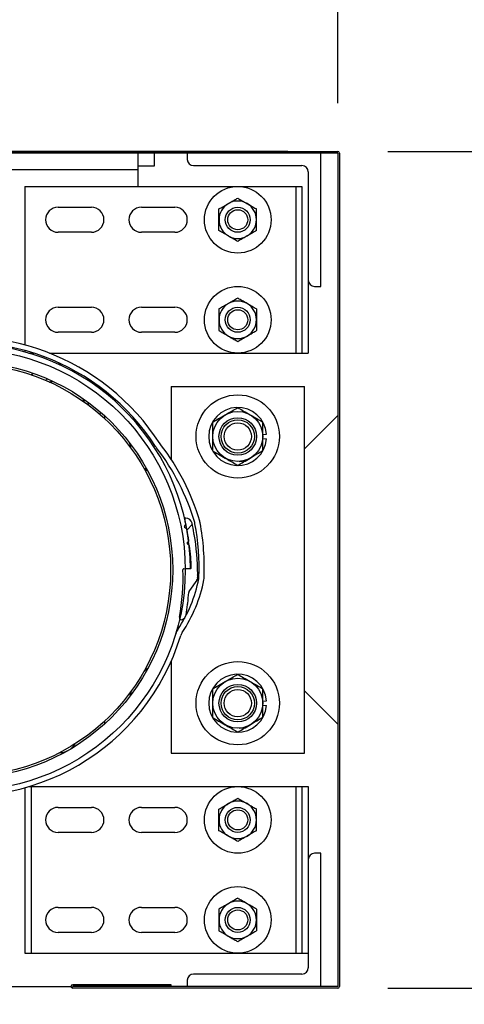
# Model space of a CAD drawing. Header units: inches. Extents: x 170 to 312, y 215 to 248.
# Tile 281 of 557: x 235.421 to 235.837, y 224.086 to 225.009. Entities that reach past the tile are written whole.
import ezdxf

# ---------------------------------------------------------------- set-up
doc = ezdxf.new("R2010")
doc.units = ezdxf.units.IN
doc.header["$LTSCALE"] = 0.25
doc.header["$MEASUREMENT"] = 0
doc.layers.add('ANNOTATIONS', color=1, linetype='Continuous')
doc.layers.add('STANDARD MOTOR RH', color=7, linetype='Continuous')
doc.styles.add('ARIAL', font='arial.ttf', dxfattribs={"height": 0.09375})
doc.dimstyles.new('STANDARD$0', dxfattribs={"dimtxt": 0.09375, "dimasz": 0.09375, "dimexe": 0.03125, "dimexo": 0.046875, "dimgap": 0.09, "dimtad": 0, "dimtih": 1, "dimtoh": 1, "dimdec": 4, "dimzin": 0, "dimdsep": 46, "dimtxsty": 'ARIAL', "dimcen": 0.09, "dimadec": 0, "dimazin": 0, "dimtfac": 1, "dimtdec": 4, "dimtofl": 0, "dimtmove": 0, "dimatfit": 1, "dimfxl": 1, "dimtolj": 1, "dimtzin": 0, "dimarcsym": 0})

# ---------------------------------------------------------------- blocks, each defined once
blk = doc.blocks.new('*D126')
at = {"layer": 'ANNOTATIONS', "color": 0, "lineweight": -2, "transparency": 16777216}
for p, q in [((235.76548, 224.10114), (236.16401, 224.10114)), ((236.13276, 224.00739), (236.13276, 223.89519)), ((236.13276, 223.50886), (236.13276, 223.62106)), ((234.98423, 223.41511), (236.16401, 223.41511))]:
    blk.add_line(p, q, dxfattribs=at)
at = {"layer": 'ANNOTATIONS', "color": 0, "transparency": 16777216}
for points in [[(236.11713, 224.00739), (236.14838, 224.00739), (236.13276, 224.10114)], [(236.11713, 223.50886), (236.14838, 223.50886), (236.13276, 223.41511)]]:
    blk.add_solid(points, dxfattribs=at)
at = {"layer": 'defpoints', "color": 0, "transparency": 16777216}
for p in [(235.71861, 224.10114), (236.13276, 224.10114), (234.93736, 223.41511)]:
    blk.add_point(p, dxfattribs=at)
at = {"layer": 'ANNOTATIONS', "color": 0, "transparency": 16777216, "insert": (236.13276, 223.75813), "char_height": 0.09375, "attachment_point": 5, "style": 'ARIAL'}
blk.add_mtext('\\A1;11"', dxfattribs=at)
blk = doc.blocks.new('*D128')
at = {"layer": 'ANNOTATIONS', "color": 0, "lineweight": -2, "transparency": 16777216}
for p, q in [((233.83634, 225.07136), (233.83634, 225.16511)), ((233.83634, 225.16511), (233.93009, 225.16511)), ((234.89208, 224.97761), (233.80509, 224.97761)), ((235.67173, 224.88534), (233.80509, 224.88534)), ((233.83634, 224.79159), (233.83634, 224.69784))]:
    blk.add_line(p, q, dxfattribs=at)
at = {"layer": 'ANNOTATIONS', "color": 0, "transparency": 16777216}
for points in [[(233.82071, 225.07136), (233.85196, 225.07136), (233.83634, 224.97761)], [(233.82071, 224.79159), (233.85196, 224.79159), (233.83634, 224.88534)]]:
    blk.add_solid(points, dxfattribs=at)
at = {"layer": 'defpoints', "color": 0, "transparency": 16777216}
for p in [(234.93895, 224.97761), (233.83634, 224.88534), (235.71861, 224.88534)]:
    blk.add_point(p, dxfattribs=at)
at = {"layer": 'ANNOTATIONS', "color": 0, "transparency": 16777216, "insert": (234.17878, 225.16511), "char_height": 0.09375, "attachment_point": 5, "style": 'ARIAL'}
blk.add_mtext('\\A1;1 1/2"', dxfattribs=at)
blk = doc.blocks.new('*D130')
at = {"layer": 'ANNOTATIONS', "color": 0, "lineweight": -2, "transparency": 16777216}
for p, q in [((234.93588, 225.02291), (234.93588, 225.58681)), ((235.71861, 224.93074), (235.71861, 225.58681)), ((235.02963, 225.55556), (235.03973, 225.55556)), ((235.62486, 225.55556), (235.60995, 225.55556))]:
    blk.add_line(p, q, dxfattribs=at)
at = {"layer": 'ANNOTATIONS', "color": 0, "transparency": 16777216}
for points in [[(235.02963, 225.57118), (235.02963, 225.53993), (234.93588, 225.55556)], [(235.62486, 225.57118), (235.62486, 225.53993), (235.71861, 225.55556)]]:
    blk.add_solid(points, dxfattribs=at)
at = {"layer": 'defpoints', "color": 0, "transparency": 16777216}
for p in [(235.71861, 225.55556), (234.93588, 224.97604), (235.71861, 224.88386)]:
    blk.add_point(p, dxfattribs=at)
at = {"layer": 'ANNOTATIONS', "color": 0, "transparency": 16777216, "insert": (235.32484, 225.55556), "char_height": 0.09375, "attachment_point": 5, "style": 'ARIAL'}
blk.add_mtext('\\A1;17 1/4"', dxfattribs=at)
blk = doc.blocks.new('*D131')
at = {"layer": 'ANNOTATIONS', "color": 0, "lineweight": -2, "transparency": 16777216}
for p, q in [((235.76548, 224.88534), (236.16401, 224.88534)), ((236.13276, 224.79159), (236.13276, 224.63171)), ((236.13276, 224.19489), (236.13276, 224.35476)), ((235.76548, 224.10114), (236.16401, 224.10114))]:
    blk.add_line(p, q, dxfattribs=at)
at = {"layer": 'ANNOTATIONS', "color": 0, "transparency": 16777216}
for points in [[(236.11713, 224.79159), (236.14838, 224.79159), (236.13276, 224.88534)], [(236.11713, 224.19489), (236.14838, 224.19489), (236.13276, 224.10114)]]:
    blk.add_solid(points, dxfattribs=at)
at = {"layer": 'defpoints', "color": 0, "transparency": 16777216}
for p in [(235.71861, 224.88534), (235.71861, 224.10114), (236.13276, 224.10114)]:
    blk.add_point(p, dxfattribs=at)
at = {"layer": 'ANNOTATIONS', "color": 0, "transparency": 16777216, "insert": (236.13276, 224.49324), "char_height": 0.09375, "attachment_point": 5, "style": 'ARIAL'}
blk.add_mtext('\\A1;16 1/2"', dxfattribs=at)
blk = doc.blocks.new('*D132')
at = {"layer": 'ANNOTATIONS', "color": 0, "lineweight": -2, "transparency": 16777216}
for p, q in [((235.76696, 224.88534), (236.16401, 224.88534)), ((236.13276, 224.79159), (236.13276, 224.63171)), ((236.13276, 224.19489), (236.13276, 224.35476)), ((235.76548, 224.10114), (236.16401, 224.10114))]:
    blk.add_line(p, q, dxfattribs=at)
at = {"layer": 'ANNOTATIONS', "color": 0, "transparency": 16777216}
for points in [[(236.11713, 224.79159), (236.14838, 224.79159), (236.13276, 224.88534)], [(236.11713, 224.19489), (236.14838, 224.19489), (236.13276, 224.10114)]]:
    blk.add_solid(points, dxfattribs=at)
at = {"layer": 'defpoints', "color": 0, "transparency": 16777216}
for p in [(235.72008, 224.88534), (235.71861, 224.10114), (236.13276, 224.10114)]:
    blk.add_point(p, dxfattribs=at)
at = {"layer": 'ANNOTATIONS', "color": 0, "transparency": 16777216, "insert": (236.13276, 224.49324), "char_height": 0.09375, "attachment_point": 5, "style": 'ARIAL'}
blk.add_mtext('\\A1;16 1/2"', dxfattribs=at)
blk = doc.blocks.new('*D133')
at = {"layer": 'ANNOTATIONS', "color": 0, "lineweight": -2, "transparency": 16777216}
for p, q in [((235.76548, 224.10114), (236.16401, 224.10114)), ((236.13276, 224.00739), (236.13276, 223.895)), ((236.13276, 223.50886), (236.13276, 223.62125)), ((234.98423, 223.41511), (236.16401, 223.41511))]:
    blk.add_line(p, q, dxfattribs=at)
at = {"layer": 'ANNOTATIONS', "color": 0, "transparency": 16777216}
for points in [[(236.11713, 224.00739), (236.14838, 224.00739), (236.13276, 224.10114)], [(236.11713, 223.50886), (236.14838, 223.50886), (236.13276, 223.41511)]]:
    blk.add_solid(points, dxfattribs=at)
at = {"layer": 'defpoints', "color": 0, "transparency": 16777216}
for p in [(235.71861, 224.10114), (236.13276, 224.10114), (234.93736, 223.41511)]:
    blk.add_point(p, dxfattribs=at)
at = {"layer": 'ANNOTATIONS', "color": 0, "transparency": 16777216, "insert": (236.13276, 223.75813), "char_height": 0.09375, "attachment_point": 5, "style": 'ARIAL'}
blk.add_mtext('\\A1;  ', dxfattribs=at)
blk = doc.blocks.new('*D134')
at = {"layer": 'ANNOTATIONS', "color": 0, "lineweight": -2, "transparency": 16777216}
for p, q in [((235.76548, 224.88534), (236.60009, 224.88534)), ((236.56884, 224.79159), (236.56884, 224.2887)), ((236.56884, 223.50886), (236.56884, 224.01175)), ((234.98423, 223.41511), (236.60009, 223.41511))]:
    blk.add_line(p, q, dxfattribs=at)
at = {"layer": 'ANNOTATIONS', "color": 0, "transparency": 16777216}
for points in [[(236.55322, 224.79159), (236.58447, 224.79159), (236.56884, 224.88534)], [(236.55322, 223.50886), (236.58447, 223.50886), (236.56884, 223.41511)]]:
    blk.add_solid(points, dxfattribs=at)
at = {"layer": 'defpoints', "color": 0, "transparency": 16777216}
for p in [(235.71861, 224.88534), (236.56884, 224.88534), (234.93736, 223.41511)]:
    blk.add_point(p, dxfattribs=at)
at = {"layer": 'ANNOTATIONS', "color": 0, "transparency": 16777216, "insert": (236.56884, 224.15023), "char_height": 0.09375, "attachment_point": 5, "style": 'ARIAL'}
blk.add_mtext('\\A1;27 1/2"', dxfattribs=at)

msp = doc.modelspace()

# ---------------------------------------------------------------- hatches: boundary and pattern name
at = {"layer": 'STANDARD MOTOR RH'}
h = msp.add_hatch(dxfattribs=at)
h.set_pattern_fill('ANSI38', color=256, style=0)
h.set_pattern_definition([(45, (233.08728, 206.48444), (-0.08838835, 0.08838835), []), (135, (233.08728, 206.48444), (-0.26516504, 0.08838835), [0.3125, -0.1875])])
edge = h.paths.add_edge_path(flags=0)
edge.add_arc((235.35489, 224.48773), 0.21875, -10.27123, 1.55849, ccw=False)
edge.add_arc((235.57206, 224.44838), 0.00195, 169.73019, 290.16651)
edge.add_arc((235.57071, 224.45204), 0.00586, 290.16786, 350.61117)
edge.add_arc((235.35489, 224.48773), 0.22461, 350.61117, 353.06275)
edge.add_line((235.57786, 224.4606), (235.57731, 224.46129))
edge.add_line((235.57731, 224.46129), (235.578, 224.46184))
edge.add_arc((235.35489, 224.48773), 0.22461, 353.38092, 355.94315)
edge.add_arc((235.58283, 224.47156), 0.00391, 144.58538, 175.94315, ccw=False)
edge.add_line((235.57965, 224.47383), (235.58658, 224.48357))
edge.add_arc((235.5834, 224.48584), 0.00391, 324.58538, 359.52528)
edge.add_arc((235.35489, 224.48773), 0.23242, 359.52528, 360.0672)
edge.add_line((235.58731, 224.488), (235.58669, 224.48863))
edge.add_line((235.58669, 224.48863), (235.58731, 224.48925))
edge.add_arc((235.35489, 224.48773), 0.23242, 0.37559, 9.56785)
edge.add_line((235.58408, 224.52636), (235.58336, 224.52687))
edge.add_line((235.58336, 224.52687), (235.58387, 224.52759))
edge.add_arc((235.35489, 224.48773), 0.23242, 9.87553, 12.26845)
edge.add_arc((235.57628, 224.53587), 0.00586, 12.26845, 91.33603)
edge.add_arc((235.57617, 224.54075), 0.000977, 91.33603, 193.47583)
edge.add_arc((235.35489, 224.48773), 0.22656, 12.34494, 13.47583, ccw=False)
edge.add_arc((235.5756, 224.53603), 0.000625, -33.27759, 12.34494, ccw=False)
edge.add_line((235.57613, 224.53569), (235.57491, 224.53383))
edge.add_arc((235.57543, 224.53349), 0.000625, 146.72241, 236.72182)
edge.add_line((235.57509, 224.53296), (235.57695, 224.53174))
edge.add_arc((235.5766, 224.53122), 0.000625, 11.09851, 56.72182, ccw=False)
edge.add_arc((235.35489, 224.48773), 0.22656, 8.34495, 11.09851, ccw=False)
edge.add_arc((235.57844, 224.52052), 0.000625, -37.27826, 8.34495, ccw=False)
edge.add_line((235.57893, 224.52014), (235.57759, 224.51837))
edge.add_arc((235.57808, 224.51799), 0.000625, 142.72174, 232.72211)
edge.add_line((235.5777, 224.51749), (235.57948, 224.51615))
edge.add_arc((235.5791, 224.51565), 0.000625, 7.09848, 52.72211, ccw=False)
edge.add_arc((235.35489, 224.48773), 0.22656, 1.88019, 7.09848, ccw=False)
edge.add_arc((235.58071, 224.49514), 0.000625, -88.27838, 1.88019, ccw=False)
edge.add_line((235.58073, 224.49452), (235.57417, 224.49432))
edge.add_arc((235.57419, 224.49369), 0.000625, 91.72162, 181.55849)

# ---------------------------------------------------------------- linework, layer by layer
for p, q in [((234.93883, 224.88534), (235.71861, 224.88534)), ((235.71861, 224.88386), (234.93736, 224.88386)), ((235.53111, 224.88386), (235.53111, 224.85261)), ((235.54673, 224.87183), (235.54673, 224.88386)), ((235.57761, 224.88386), (235.57761, 224.878)), ((235.70261, 224.75886), (235.70261, 224.88386)), ((235.71861, 224.88386), (235.71861, 224.10261)), ((235.72008, 224.88386), (235.72008, 224.10261)), ((235.53111, 224.86824), (234.93736, 224.86824)), ((235.53111, 224.87183), (235.54673, 224.87183)), ((235.58347, 224.87214), (235.68503, 224.87214)), ((235.69089, 224.86628), (235.69089, 224.69636)), ((235.42527, 224.85261), (235.42527, 224.70396)), ((235.42527, 224.85261), (235.68503, 224.85261)), ((235.67917, 224.85261), (235.67917, 224.69636)), ((235.68503, 224.85261), (235.68503, 224.69636)), ((235.45652, 224.83308), (235.48777, 224.83308)), ((235.53464, 224.83308), (235.56589, 224.83308)), ((235.48777, 224.80964), (235.45652, 224.80964)), ((235.56589, 224.80964), (235.53464, 224.80964)), ((235.69675, 224.75886), (235.70261, 224.75886)), ((235.45652, 224.73933), (235.48777, 224.73933)), ((235.53464, 224.73933), (235.56589, 224.73933)), ((235.48777, 224.71589), (235.45652, 224.71589)), ((235.56589, 224.71589), (235.53464, 224.71589)), ((235.42527, 224.69885), (235.42527, 224.69748)), ((235.42914, 224.69636), (235.43364, 224.69636)), ((235.43113, 224.69715), (235.43113, 224.69636)), ((235.44831, 224.69636), (235.69089, 224.69636)), ((235.45629, 224.6862), (235.45953, 224.68617)), ((235.43129, 224.67615), (235.43302, 224.67762)), ((235.44456, 224.67105), (235.4469, 224.67217)), ((235.44851, 224.66905), (235.45039, 224.67013)), ((235.49023, 224.66844), (235.49188, 224.66565)), ((235.49578, 224.66445), (235.49316, 224.66473)), ((235.56236, 224.66511), (235.68736, 224.66511)), ((235.56236, 224.66511), (235.56236, 224.59695)), ((235.68736, 224.32136), (235.68736, 224.66511)), ((235.49986, 224.66135), (235.49986, 224.65966)), ((235.48091, 224.65021), (235.48091, 224.65274)), ((235.48442, 224.65051), (235.48462, 224.64793)), ((235.49986, 224.63788), (235.49986, 224.63523)), ((235.71861, 224.63777), (235.68736, 224.60652)), ((235.64829, 224.62008), (235.65193, 224.62037)), ((235.64829, 224.61639), (235.65193, 224.61611)), ((235.57491, 224.53383), (235.57613, 224.53569)), ((235.57695, 224.53174), (235.57509, 224.53296)), ((235.58387, 224.52759), (235.58336, 224.52687)), ((235.58336, 224.52687), (235.58408, 224.52636)), ((235.57759, 224.51837), (235.57893, 224.52014)), ((235.57948, 224.51615), (235.5777, 224.51749)), ((235.58462, 224.523), (235.58462, 224.523)), ((235.57417, 224.49432), (235.58073, 224.49452)), ((235.57563, 224.49448), (235.58055, 224.49451)), ((235.58731, 224.48925), (235.58669, 224.48863)), ((235.58669, 224.48863), (235.58731, 224.488)), ((235.58658, 224.48357), (235.57965, 224.47383)), ((235.578, 224.46184), (235.57731, 224.46129)), ((235.57731, 224.46129), (235.57786, 224.4606)), ((235.57742, 224.45722), (235.57742, 224.45722)), ((235.56236, 224.4073), (235.56236, 224.32136)), ((235.52494, 224.37944), (235.52383, 224.3747)), ((235.68736, 224.37996), (235.71861, 224.34871)), ((235.64829, 224.37008), (235.65193, 224.37037)), ((235.64829, 224.36639), (235.65193, 224.36611)), ((235.49986, 224.35125), (235.49986, 224.3486)), ((235.56236, 224.32136), (235.68736, 224.32136)), ((235.42527, 224.289), (235.42527, 224.13386)), ((235.42914, 224.29011), (235.69089, 224.29011)), ((235.43113, 224.29011), (235.43113, 224.13386)), ((235.67917, 224.29011), (235.67917, 224.13386)), ((235.68503, 224.29011), (235.68503, 224.13386)), ((235.69089, 224.29011), (235.69089, 224.12019)), ((235.45652, 224.27058), (235.48777, 224.27058)), ((235.53464, 224.27058), (235.56589, 224.27058)), ((235.48777, 224.24714), (235.45652, 224.24714)), ((235.56589, 224.24714), (235.53464, 224.24714)), ((235.70261, 224.22761), (235.69675, 224.22761)), ((235.70261, 224.10261), (235.70261, 224.22761)), ((235.45652, 224.17683), (235.48777, 224.17683)), ((235.53464, 224.17683), (235.56589, 224.17683)), ((235.48777, 224.15339), (235.45652, 224.15339)), ((235.56589, 224.15339), (235.53464, 224.15339)), ((235.42527, 224.13386), (235.69089, 224.13386)), ((235.68503, 224.11433), (235.58347, 224.11433)), ((235.22636, 224.10261), (235.46861, 224.10261)), ((235.56236, 224.10433), (235.4702, 224.10433)), ((235.56236, 224.10286), (235.4702, 224.10286)), ((235.71861, 224.10261), (235.4702, 224.10261)), ((235.71861, 224.10114), (235.4702, 224.10114)), ((235.56236, 224.10286), (235.56236, 224.10433)), ((235.57761, 224.10847), (235.57761, 224.10261))]:
    msp.add_line(p, q, dxfattribs=at)
at = {"layer": 'STANDARD MOTOR RH', "flags": 128}
for points in [[(235.44909, 224.66905), (235.45141, 224.6698), (235.45186, 224.66992)], [(235.48062, 224.65085), (235.48011, 224.65323), (235.47999, 224.65368)], [(235.49608, 224.64121), (235.49599, 224.64065), (235.49567, 224.63899)], [(235.52494, 224.60703), (235.52492, 224.60709), (235.52383, 224.61178)], [(235.54059, 224.5858), (235.5377, 224.58794), (235.53672, 224.58876)], [(235.54059, 224.40068), (235.538, 224.39878), (235.53672, 224.39771)]]:
    msp.add_lwpolyline(points, dxfattribs=at)
at = {"layer": 'STANDARD MOTOR RH'}
for centre, radius in [((235.62486, 224.82136), 0.03125), ((235.62486, 224.82136), 0.01172), ((235.62486, 224.82136), 0.00939), ((235.62486, 224.72761), 0.03125), ((235.62486, 224.72761), 0.01172), ((235.62486, 224.72761), 0.00939), ((235.36861, 224.49324), 0.20703), ((235.36861, 224.49324), 0.19531), ((235.36861, 224.49324), 0.19336), ((235.62486, 224.61824), 0.03906), ((235.62486, 224.61824), 0.02344), ((235.62486, 224.61824), 0.01758), ((235.62486, 224.61824), 0.01563), ((235.62486, 224.61824), 0.01276), ((235.62486, 224.36824), 0.03906), ((235.62486, 224.36824), 0.02344), ((235.62486, 224.36824), 0.01758), ((235.62486, 224.36824), 0.01563), ((235.62486, 224.36824), 0.01276), ((235.62486, 224.25886), 0.03125), ((235.62486, 224.25886), 0.01172), ((235.62486, 224.25886), 0.00939), ((235.62486, 224.16511), 0.03125), ((235.62486, 224.16511), 0.01172), ((235.62486, 224.16511), 0.00939)]:
    msp.add_circle(centre, radius, dxfattribs=at)
for centre, radius, start, end in [((235.71861, 224.88386), 0.00148, 0, 90), ((235.58347, 224.878), 0.00586, 180, 270), ((235.68503, 224.86628), 0.00586, 0, 90), ((235.62486, 224.82136), 0.01756, 60, 120), ((235.45652, 224.82136), 0.01172, 90, 270), ((235.48777, 224.82136), 0.01172, 270, 90), ((235.53464, 224.82136), 0.01172, 90, 270), ((235.56589, 224.82136), 0.01172, 270, 90), ((235.62486, 224.82136), 0.01756, 120, 239.99999), ((235.62486, 224.82136), 0.01756, 300, 60.00001), ((235.62486, 224.82136), 0.01756, 240, 300), ((235.69675, 224.76472), 0.00586, 180, 270), ((235.45652, 224.72761), 0.01172, 90, 270), ((235.48777, 224.72761), 0.01172, 270, 90), ((235.53464, 224.72761), 0.01172, 90, 270), ((235.56589, 224.72761), 0.01172, 270, 90), ((235.62486, 224.72761), 0.01756, 120, 239.99999), ((235.62486, 224.72761), 0.01756, 60, 120), ((235.62486, 224.72761), 0.01756, 300, 60.00001), ((235.36861, 224.49324), 0.2182, 32.79648, 179.97526), ((235.62486, 224.72761), 0.01756, 240, 300), ((235.36861, 224.49324), 0.21328, 32.79648, 179.97526), ((235.36861, 224.49324), 0.21195, 0.34441, 343.1474), ((235.62486, 224.61824), 0.02716, 4.4994, 355.50026), ((235.5608, 224.61708), 0.01536, 212.79648, 217.73461), ((235.38003, 224.47719), 0.21322, 16.44603, 37.73461), ((235.5608, 224.61708), 0.01044, 212.79648, 217.73461), ((235.38003, 224.47719), 0.21814, 16.44603, 37.73461), ((235.62486, 224.61824), 0.02344, 273.34701, 300), ((235.57543, 224.53349), 0.000625, 146.72241, 236.72182), ((235.57617, 224.54075), 0.000977, 91.33603, 193.47583), ((235.35489, 224.48773), 0.22656, 12.34494, 13.47583), ((235.5756, 224.53603), 0.000625, 326.72241, 12.34494), ((235.57628, 224.53587), 0.00586, 12.26845, 91.33603), ((235.35489, 224.48773), 0.23242, 9.87553, 12.26845), ((235.57451, 224.5346), 0.01044, 10.44437, 16.44603), ((235.35729, 224.49456), 0.23132, 357.95753, 10.44437), ((235.57451, 224.5346), 0.01536, 10.44437, 16.44603), ((235.35729, 224.49456), 0.23624, 357.95753, 10.44437), ((235.5766, 224.53122), 0.000625, 11.09851, 56.72182), ((235.35489, 224.48773), 0.22656, 8.34495, 11.09851), ((235.35489, 224.48773), 0.23242, 0.37559, 9.56785), ((235.57808, 224.51799), 0.000625, 142.72174, 232.72211), ((235.57844, 224.52052), 0.000625, 322.72174, 8.34495), ((235.5791, 224.51565), 0.000625, 7.09848, 52.72211), ((235.35489, 224.48773), 0.22656, 1.88019, 7.09848), ((235.35489, 224.48773), 0.21875, 349.72877, 1.55849), ((235.57419, 224.49369), 0.000625, 91.72162, 181.55849), ((235.58071, 224.49514), 0.000625, 271.72162, 1.88019), ((235.35489, 224.48773), 0.23242, 359.52528, 0.0672), ((235.4629, 224.5088), 0.12768, 325.9743, 349.12583), ((235.4629, 224.5088), 0.1326, 325.9743, 349.12583), ((235.5834, 224.48584), 0.00391, 324.58538, 359.52528), ((235.57803, 224.48669), 0.01044, 349.12583, 357.95753), ((235.57803, 224.48669), 0.01536, 349.12583, 357.95753), ((235.35489, 224.48773), 0.22461, 353.38092, 355.94315), ((235.58283, 224.47156), 0.00391, 144.58538, 175.94315), ((235.35489, 224.48773), 0.22461, 350.61117, 353.06275), ((235.57071, 224.45204), 0.00586, 290.16786, 350.61117), ((235.57206, 224.44838), 0.00195, 169.73019, 290.16651), ((235.58145, 224.42876), 0.01536, 145.9743, 163.1474), ((235.58145, 224.42876), 0.01044, 145.9743, 163.1474), ((235.62486, 224.36824), 0.02716, 4.4994, 355.50026), ((235.62486, 224.36824), 0.02344, 273.34701, 300), ((235.45747, 224.33932), 0.01758, 271.46319, 328.53681), ((235.62486, 224.25886), 0.01756, 60, 120), ((235.45652, 224.25886), 0.01172, 90, 270), ((235.48777, 224.25886), 0.01172, 270, 90), ((235.53464, 224.25886), 0.01172, 90, 270), ((235.56589, 224.25886), 0.01172, 270, 90), ((235.62486, 224.25886), 0.01756, 120, 239.99999), ((235.62486, 224.25886), 0.01756, 300, 60.00001), ((235.62486, 224.25886), 0.01756, 240, 300), ((235.69675, 224.22175), 0.00586, 90, 180), ((235.62486, 224.16511), 0.01756, 60, 120), ((235.45652, 224.16511), 0.01172, 90, 270), ((235.48777, 224.16511), 0.01172, 270, 90), ((235.53464, 224.16511), 0.01172, 90, 270), ((235.56589, 224.16511), 0.01172, 270, 90), ((235.62486, 224.16511), 0.01756, 120, 239.99999), ((235.62486, 224.16511), 0.01756, 300, 60.00001), ((235.62486, 224.16511), 0.01756, 240, 300), ((235.68503, 224.12019), 0.00586, 270, 0), ((235.58347, 224.10847), 0.00586, 90, 180), ((235.4702, 224.10274), 0.0016, 90, 270), ((235.4702, 224.10274), 0.000123, 90, 270), ((235.71861, 224.10261), 0.00148, 270, 0)]:
    msp.add_arc(centre, radius, start, end, dxfattribs=at)
for points, knots in [([(235.61607, 224.83657), (235.6173, 224.83728), (235.6198, 224.83872), (235.62271, 224.8404), (235.62437, 224.84136), (235.62486, 224.84164)], [0, 0, 0, 0, 0.405747, 0.826139, 1, 1, 1, 1]), ([(235.62486, 224.84164), (235.62622, 224.84085), (235.629, 224.83925), (235.63203, 224.8375), (235.63359, 224.8366), (235.63364, 224.83657)], [0, 0, 0, 0, 0.484053, 0.985632, 1, 1, 1, 1]), ([(235.60729, 224.8315), (235.60866, 224.83229), (235.61144, 224.83389), (235.61447, 224.83565), (235.61603, 224.83655), (235.61607, 224.83657)], [0, 0, 0, 0, 0.483959, 0.985632, 1, 1, 1, 1]), ([(235.60729, 224.82136), (235.60729, 224.82159), (235.60729, 224.82442), (235.60729, 224.8279), (235.60729, 224.8309), (235.60729, 224.8315)], [0, 0, 0, 0, 0.065993, 0.812917, 1, 1, 1, 1]), ([(235.63364, 224.83657), (235.63486, 224.83586), (235.63736, 224.83442), (235.64027, 224.83274), (235.64193, 224.83178), (235.64242, 224.8315)], [0, 0, 0, 0, 0.40572, 0.826139, 1, 1, 1, 1]), ([(235.64242, 224.82136), (235.64242, 224.82159), (235.64242, 224.82442), (235.64242, 224.8279), (235.64242, 224.8309), (235.64242, 224.8315)], [0, 0, 0, 0, 0.065993, 0.812917, 1, 1, 1, 1]), ([(235.60729, 224.81122), (235.60729, 224.81208), (235.60729, 224.8153), (235.60729, 224.8188), (235.60729, 224.82136)], [0, 0, 0, 0, 0.266165, 1, 1, 1, 1]), ([(235.64242, 224.81122), (235.64242, 224.81208), (235.64242, 224.8153), (235.64242, 224.8188), (235.64242, 224.82136)], [0, 0, 0, 0, 0.266165, 1, 1, 1, 1]), ([(235.61607, 224.80615), (235.61485, 224.80686), (235.61235, 224.8083), (235.60944, 224.80998), (235.60778, 224.81094), (235.60729, 224.81122)], [0, 0, 0, 0, 0.40572, 0.826139, 1, 1, 1, 1]), ([(235.64242, 224.81122), (235.64105, 224.81044), (235.63828, 224.80883), (235.63524, 224.80708), (235.63368, 224.80618), (235.63364, 224.80615)], [0, 0, 0, 0, 0.483959, 0.985632, 1, 1, 1, 1]), ([(235.62486, 224.80108), (235.62349, 224.80187), (235.62071, 224.80347), (235.61768, 224.80523), (235.61612, 224.80613), (235.61607, 224.80615)], [0, 0, 0, 0, 0.483959, 0.985632, 1, 1, 1, 1]), ([(235.63364, 224.80615), (235.63241, 224.80544), (235.62991, 224.804), (235.627, 224.80232), (235.62534, 224.80136), (235.62486, 224.80108)], [0, 0, 0, 0, 0.405747, 0.826139, 1, 1, 1, 1]), ([(235.62486, 224.74789), (235.62349, 224.7471), (235.62071, 224.7455), (235.61768, 224.74375), (235.61612, 224.74285), (235.61607, 224.74282)], [0, 0, 0, 0, 0.483959, 0.985632, 1, 1, 1, 1]), ([(235.63364, 224.74282), (235.63241, 224.74353), (235.62991, 224.74497), (235.627, 224.74665), (235.62534, 224.74761), (235.62486, 224.74789)], [0, 0, 0, 0, 0.405747, 0.826139, 1, 1, 1, 1]), ([(235.61607, 224.74282), (235.61485, 224.74211), (235.61235, 224.74067), (235.60944, 224.73899), (235.60778, 224.73803), (235.60729, 224.73775)], [0, 0, 0, 0, 0.40572, 0.826139, 1, 1, 1, 1]), ([(235.60729, 224.73775), (235.60729, 224.73689), (235.60729, 224.73367), (235.60729, 224.73018), (235.60729, 224.72761)], [0, 0, 0, 0, 0.266165, 1, 1, 1, 1]), ([(235.64242, 224.73775), (235.64105, 224.73854), (235.63828, 224.74014), (235.63524, 224.7419), (235.63368, 224.7428), (235.63364, 224.74282)], [0, 0, 0, 0, 0.483959, 0.985632, 1, 1, 1, 1]), ([(235.64242, 224.73775), (235.64242, 224.73689), (235.64242, 224.73367), (235.64242, 224.73018), (235.64242, 224.72761)], [0, 0, 0, 0, 0.266165, 1, 1, 1, 1]), ([(235.60729, 224.72761), (235.60729, 224.72738), (235.60729, 224.72455), (235.60729, 224.72108), (235.60729, 224.71807), (235.60729, 224.71747)], [0, 0, 0, 0, 0.065993, 0.812917, 1, 1, 1, 1]), ([(235.64242, 224.72761), (235.64242, 224.72738), (235.64242, 224.72455), (235.64242, 224.72108), (235.64242, 224.71807), (235.64242, 224.71747)], [0, 0, 0, 0, 0.065993, 0.812917, 1, 1, 1, 1]), ([(235.60729, 224.71747), (235.60866, 224.71669), (235.61144, 224.71508), (235.61447, 224.71333), (235.61603, 224.71243), (235.61607, 224.7124)], [0, 0, 0, 0, 0.483959, 0.985632, 1, 1, 1, 1]), ([(235.61607, 224.7124), (235.6173, 224.71169), (235.6198, 224.71025), (235.62271, 224.70857), (235.62437, 224.70761), (235.62486, 224.70733)], [0, 0, 0, 0, 0.405747, 0.826139, 1, 1, 1, 1]), ([(235.62486, 224.70733), (235.62622, 224.70812), (235.629, 224.70972), (235.63203, 224.71148), (235.63359, 224.71238), (235.63364, 224.7124)], [0, 0, 0, 0, 0.484053, 0.985632, 1, 1, 1, 1]), ([(235.63364, 224.7124), (235.63486, 224.71311), (235.63736, 224.71455), (235.64027, 224.71624), (235.64193, 224.71719), (235.64242, 224.71747)], [0, 0, 0, 0, 0.40572, 0.826139, 1, 1, 1, 1]), ([(235.61314, 224.63854), (235.61478, 224.63948), (235.61812, 224.64141), (235.622, 224.64365), (235.62421, 224.64493), (235.62486, 224.6453)], [0, 0, 0, 0, 0.406324, 0.827252, 1, 1, 1, 1]), ([(235.62486, 224.6453), (235.62668, 224.64425), (235.63039, 224.64211), (235.63444, 224.63977), (235.63652, 224.63857), (235.63657, 224.63854)], [0, 0, 0, 0, 0.4843425, 0.9863147, 1, 1, 1, 1]), ([(235.60142, 224.63177), (235.60324, 224.63282), (235.60695, 224.63496), (235.611, 224.6373), (235.61308, 224.6385), (235.61314, 224.63854)], [0, 0, 0, 0, 0.4843425, 0.9863147, 1, 1, 1, 1]), ([(235.63657, 224.63854), (235.63821, 224.63759), (235.64155, 224.63566), (235.64544, 224.63342), (235.64765, 224.63214), (235.64829, 224.63177)], [0, 0, 0, 0, 0.406295, 0.827264, 1, 1, 1, 1]), ([(235.60142, 224.61824), (235.60142, 224.61855), (235.60142, 224.62058), (235.60142, 224.62436), (235.60142, 224.62854), (235.60142, 224.63097), (235.60142, 224.63177)], [0, 0, 0, 0, 0.066506, 0.435266, 0.81456, 1, 1, 1, 1]), ([(235.64829, 224.61824), (235.64829, 224.61855), (235.64829, 224.62058), (235.64829, 224.62436), (235.64829, 224.62854), (235.64829, 224.63097), (235.64829, 224.63177)], [0, 0, 0, 0, 0.066506, 0.435266, 0.81456, 1, 1, 1, 1]), ([(235.60142, 224.60471), (235.60142, 224.60585), (235.60142, 224.60856), (235.60142, 224.61308), (235.60142, 224.6165), (235.60142, 224.61824)], [0, 0, 0, 0, 0.2654548, 0.6280536, 1, 1, 1, 1]), ([(235.64829, 224.60471), (235.64829, 224.60585), (235.64829, 224.60856), (235.64829, 224.61308), (235.64829, 224.6165), (235.64829, 224.61824)], [0, 0, 0, 0, 0.2654548, 0.6280536, 1, 1, 1, 1]), ([(235.60142, 224.60471), (235.60324, 224.60365), (235.60695, 224.60151), (235.611, 224.59917), (235.61308, 224.59797), (235.61314, 224.59794)], [0, 0, 0, 0, 0.4843425, 0.9863147, 1, 1, 1, 1]), ([(235.61314, 224.59794), (235.61478, 224.59699), (235.61812, 224.59506), (235.622, 224.59282), (235.62421, 224.59155), (235.62486, 224.59117)], [0, 0, 0, 0, 0.406324, 0.827252, 1, 1, 1, 1]), ([(235.62486, 224.59117), (235.62668, 224.59223), (235.63039, 224.59437), (235.63444, 224.59671), (235.63652, 224.59791), (235.63657, 224.59794)], [0, 0, 0, 0, 0.4843425, 0.9863147, 1, 1, 1, 1]), ([(235.64829, 224.60471), (235.64647, 224.60365), (235.64276, 224.60151), (235.63871, 224.59917), (235.63663, 224.59797), (235.63657, 224.59794)], [0, 0, 0, 0, 0.4843425, 0.9863147, 1, 1, 1, 1]), ([(235.61314, 224.38854), (235.61478, 224.38948), (235.61812, 224.39141), (235.622, 224.39365), (235.62421, 224.39493), (235.62486, 224.3953)], [0, 0, 0, 0, 0.406324, 0.827252, 1, 1, 1, 1]), ([(235.62486, 224.3953), (235.62668, 224.39425), (235.63039, 224.39211), (235.63444, 224.38977), (235.63652, 224.38857), (235.63657, 224.38854)], [0, 0, 0, 0, 0.4843425, 0.9863147, 1, 1, 1, 1]), ([(235.60142, 224.38177), (235.60324, 224.38282), (235.60695, 224.38496), (235.611, 224.3873), (235.61308, 224.3885), (235.61314, 224.38854)], [0, 0, 0, 0, 0.4843425, 0.9863147, 1, 1, 1, 1]), ([(235.63657, 224.38854), (235.63821, 224.38759), (235.64155, 224.38566), (235.64544, 224.38342), (235.64765, 224.38214), (235.64829, 224.38177)], [0, 0, 0, 0, 0.406295, 0.827264, 1, 1, 1, 1]), ([(235.60142, 224.36824), (235.60142, 224.36855), (235.60142, 224.37058), (235.60142, 224.37436), (235.60142, 224.37854), (235.60142, 224.38097), (235.60142, 224.38177)], [0, 0, 0, 0, 0.066506, 0.435266, 0.81456, 1, 1, 1, 1]), ([(235.64829, 224.36824), (235.64829, 224.36855), (235.64829, 224.37058), (235.64829, 224.37436), (235.64829, 224.37854), (235.64829, 224.38097), (235.64829, 224.38177)], [0, 0, 0, 0, 0.066506, 0.435266, 0.81456, 1, 1, 1, 1]), ([(235.60142, 224.35471), (235.60142, 224.35585), (235.60142, 224.35856), (235.60142, 224.36308), (235.60142, 224.3665), (235.60142, 224.36824)], [0, 0, 0, 0, 0.2654548, 0.6280536, 1, 1, 1, 1]), ([(235.64829, 224.35471), (235.64829, 224.35585), (235.64829, 224.35856), (235.64829, 224.36308), (235.64829, 224.3665), (235.64829, 224.36824)], [0, 0, 0, 0, 0.2654548, 0.6280536, 1, 1, 1, 1]), ([(235.60142, 224.35471), (235.60324, 224.35365), (235.60695, 224.35151), (235.611, 224.34917), (235.61308, 224.34797), (235.61314, 224.34794)], [0, 0, 0, 0, 0.4843425, 0.9863147, 1, 1, 1, 1]), ([(235.64829, 224.35471), (235.64647, 224.35365), (235.64276, 224.35151), (235.63871, 224.34917), (235.63663, 224.34797), (235.63657, 224.34794)], [0, 0, 0, 0, 0.4843425, 0.9863147, 1, 1, 1, 1]), ([(235.61314, 224.34794), (235.61478, 224.34699), (235.61812, 224.34506), (235.622, 224.34282), (235.62421, 224.34155), (235.62486, 224.34117)], [0, 0, 0, 0, 0.406324, 0.827252, 1, 1, 1, 1]), ([(235.62486, 224.34117), (235.62668, 224.34223), (235.63039, 224.34437), (235.63444, 224.34671), (235.63652, 224.34791), (235.63657, 224.34794)], [0, 0, 0, 0, 0.4843425, 0.9863147, 1, 1, 1, 1]), ([(235.61607, 224.27407), (235.6173, 224.27478), (235.6198, 224.27622), (235.62271, 224.2779), (235.62437, 224.27886), (235.62486, 224.27914)], [0, 0, 0, 0, 0.405747, 0.826139, 1, 1, 1, 1]), ([(235.62486, 224.27914), (235.62622, 224.27835), (235.629, 224.27675), (235.63203, 224.275), (235.63359, 224.2741), (235.63364, 224.27407)], [0, 0, 0, 0, 0.484053, 0.985632, 1, 1, 1, 1]), ([(235.60729, 224.269), (235.60866, 224.26979), (235.61144, 224.27139), (235.61447, 224.27315), (235.61603, 224.27405), (235.61607, 224.27407)], [0, 0, 0, 0, 0.483959, 0.985632, 1, 1, 1, 1]), ([(235.60729, 224.25886), (235.60729, 224.25909), (235.60729, 224.26192), (235.60729, 224.2654), (235.60729, 224.2684), (235.60729, 224.269)], [0, 0, 0, 0, 0.065993, 0.812917, 1, 1, 1, 1]), ([(235.63364, 224.27407), (235.63486, 224.27336), (235.63736, 224.27192), (235.64027, 224.27024), (235.64193, 224.26928), (235.64242, 224.269)], [0, 0, 0, 0, 0.40572, 0.826139, 1, 1, 1, 1]), ([(235.64242, 224.25886), (235.64242, 224.25909), (235.64242, 224.26192), (235.64242, 224.2654), (235.64242, 224.2684), (235.64242, 224.269)], [0, 0, 0, 0, 0.065993, 0.812917, 1, 1, 1, 1]), ([(235.60729, 224.24872), (235.60729, 224.24958), (235.60729, 224.2528), (235.60729, 224.2563), (235.60729, 224.25886)], [0, 0, 0, 0, 0.266165, 1, 1, 1, 1]), ([(235.64242, 224.24872), (235.64242, 224.24958), (235.64242, 224.2528), (235.64242, 224.2563), (235.64242, 224.25886)], [0, 0, 0, 0, 0.266165, 1, 1, 1, 1]), ([(235.61607, 224.24365), (235.61485, 224.24436), (235.61235, 224.2458), (235.60944, 224.24748), (235.60778, 224.24844), (235.60729, 224.24872)], [0, 0, 0, 0, 0.40572, 0.826139, 1, 1, 1, 1]), ([(235.64242, 224.24872), (235.64105, 224.24794), (235.63828, 224.24633), (235.63524, 224.24458), (235.63368, 224.24368), (235.63364, 224.24365)], [0, 0, 0, 0, 0.483959, 0.985632, 1, 1, 1, 1]), ([(235.62486, 224.23858), (235.62349, 224.23937), (235.62071, 224.24097), (235.61768, 224.24273), (235.61612, 224.24363), (235.61607, 224.24365)], [0, 0, 0, 0, 0.483959, 0.985632, 1, 1, 1, 1]), ([(235.63364, 224.24365), (235.63241, 224.24294), (235.62991, 224.2415), (235.627, 224.23982), (235.62534, 224.23886), (235.62486, 224.23858)], [0, 0, 0, 0, 0.405747, 0.826139, 1, 1, 1, 1]), ([(235.62486, 224.18539), (235.62349, 224.1846), (235.62071, 224.183), (235.61768, 224.18125), (235.61612, 224.18035), (235.61607, 224.18032)], [0, 0, 0, 0, 0.483959, 0.985632, 1, 1, 1, 1]), ([(235.63364, 224.18032), (235.63241, 224.18103), (235.62991, 224.18247), (235.627, 224.18415), (235.62534, 224.18511), (235.62486, 224.18539)], [0, 0, 0, 0, 0.405747, 0.826139, 1, 1, 1, 1]), ([(235.61607, 224.18032), (235.61485, 224.17961), (235.61235, 224.17817), (235.60944, 224.17649), (235.60778, 224.17553), (235.60729, 224.17525)], [0, 0, 0, 0, 0.40572, 0.826139, 1, 1, 1, 1]), ([(235.60729, 224.17525), (235.60729, 224.17439), (235.60729, 224.17117), (235.60729, 224.16768), (235.60729, 224.16511)], [0, 0, 0, 0, 0.266165, 1, 1, 1, 1]), ([(235.64242, 224.17525), (235.64105, 224.17604), (235.63828, 224.17764), (235.63524, 224.1794), (235.63368, 224.1803), (235.63364, 224.18032)], [0, 0, 0, 0, 0.483959, 0.985632, 1, 1, 1, 1]), ([(235.64242, 224.17525), (235.64242, 224.17439), (235.64242, 224.17117), (235.64242, 224.16768), (235.64242, 224.16511)], [0, 0, 0, 0, 0.266165, 1, 1, 1, 1]), ([(235.60729, 224.16511), (235.60729, 224.16488), (235.60729, 224.16205), (235.60729, 224.15858), (235.60729, 224.15557), (235.60729, 224.15497)], [0, 0, 0, 0, 0.065993, 0.812917, 1, 1, 1, 1]), ([(235.64242, 224.16511), (235.64242, 224.16488), (235.64242, 224.16205), (235.64242, 224.15858), (235.64242, 224.15557), (235.64242, 224.15497)], [0, 0, 0, 0, 0.065993, 0.812917, 1, 1, 1, 1]), ([(235.60729, 224.15497), (235.60866, 224.15419), (235.61144, 224.15258), (235.61447, 224.15083), (235.61603, 224.14993), (235.61607, 224.1499)], [0, 0, 0, 0, 0.483959, 0.985632, 1, 1, 1, 1]), ([(235.63364, 224.1499), (235.63486, 224.15061), (235.63736, 224.15205), (235.64027, 224.15373), (235.64193, 224.15469), (235.64242, 224.15497)], [0, 0, 0, 0, 0.40572, 0.826139, 1, 1, 1, 1]), ([(235.61607, 224.1499), (235.6173, 224.14919), (235.6198, 224.14775), (235.62271, 224.14607), (235.62437, 224.14511), (235.62486, 224.14483)], [0, 0, 0, 0, 0.405747, 0.826139, 1, 1, 1, 1]), ([(235.62486, 224.14483), (235.62622, 224.14562), (235.629, 224.14722), (235.63203, 224.14898), (235.63359, 224.14988), (235.63364, 224.1499)], [0, 0, 0, 0, 0.484053, 0.985632, 1, 1, 1, 1])]:
    msp.add_open_spline(points, degree=3, knots=knots, dxfattribs=at)

# ---------------------------------------------------------------- dimensions: what is measured, and where the dimension line sits
at = {"layer": 'ANNOTATIONS'}
dim = msp.add_linear_dim(base=(235.71861, 225.55556), p1=(234.93588, 224.97604), p2=(235.71861, 224.88386), text='17 1/4"', dimstyle='STANDARD$0', dxfattribs=at)
dim.commit()
dim.dimension.update_dxf_attribs({"geometry": '*D130', "text_midpoint": (235.32484, 225.55556), "dimtype": 160})
for base, p1, p2, text, picture, middle in [((233.83634, 224.88534), (234.93895, 224.97761), (235.71861, 224.88534), '1 1/2"', '*D128', (234.17878, 225.16511)), ((236.56884, 224.88534), (234.93736, 223.41511), (235.71861, 224.88534), '27 1/2"', '*D134', (236.56884, 224.15023)), ((236.13276, 224.10114), (235.71861, 224.88534), (235.71861, 224.10114), '16 1/2"', '*D131', (236.13276, 224.49324)), ((236.13276, 224.10114), (235.72008, 224.88534), (235.71861, 224.10114), '16 1/2"', '*D132', (236.13276, 224.49324))]:
    dim = msp.add_linear_dim(base=base, p1=p1, p2=p2, angle=90, text=text, dimstyle='STANDARD$0', dxfattribs=at)
    dim.commit()
    dim.dimension.update_dxf_attribs({"geometry": picture, "text_midpoint": middle, "dimtype": 160})
for text, picture in [('11"', '*D126'), ('  ', '*D133')]:
    dim = msp.add_linear_dim(base=(236.13276, 224.10114), p1=(234.93736, 223.41511), p2=(235.71861, 224.10114), angle=90, text=text, dimstyle='STANDARD$0', dxfattribs=at)
    dim.commit()
    dim.dimension.update_dxf_attribs({"geometry": picture, "text_midpoint": (236.13276, 223.75813)})

doc.saveas('drawing.dxf')
